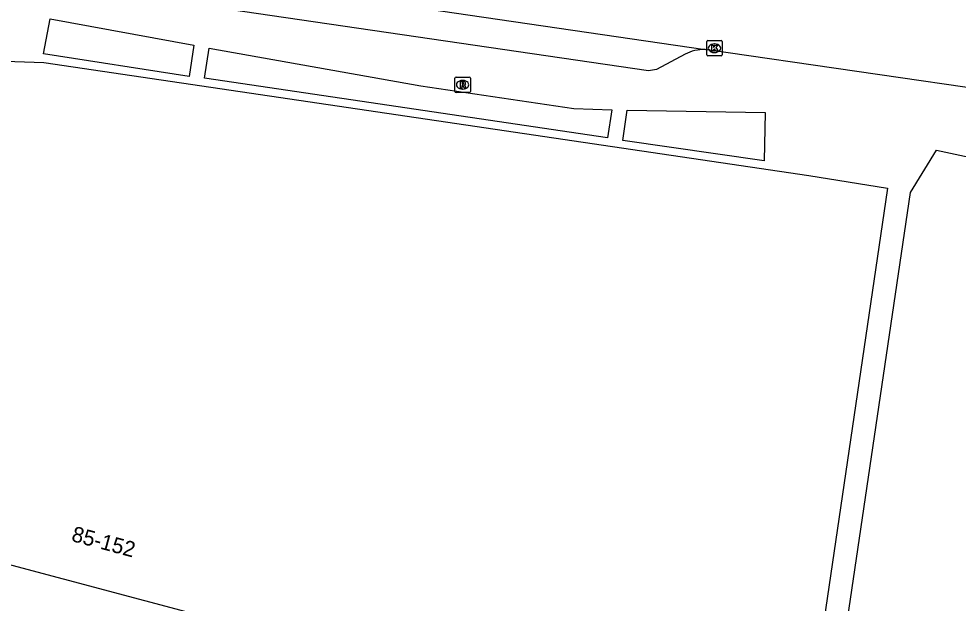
# Model space of a CAD drawing. Extents: x 164150 to 165261, y 382513 to 383432.
# Drawn here: x 164316.6 to 164377.4, y 383173 to 383210.7 of the extents above; entities that cross this region are included whole.
import ezdxf

# ---------------------------------------------------------------- set-up
doc = ezdxf.new("R2010")
doc.units = 0
for name, color, linetype in [('IMGEO_Kolk', 7, 'Continuous'), ('IMGEO_Pand', 7, 'Continuous'), ('IMGEO_Pand_nummerreeks', 7, 'Continuous'), ('IMGEO_Rijbaan_lokaal_open', 7, 'Continuous'), ('IMGEO_Rioolput', 7, 'Continuous'), ('IMGEO_Voetpad_open', 7, 'Continuous')]:
    doc.layers.add(name, color=color, linetype=linetype)

msp = doc.modelspace()

# ---------------------------------------------------------------- linework, layer by layer
at = {"layer": 'IMGEO_Kolk'}
for p, q in [((164361.097, 383208.418), (164361.097, 383209.27)), ((164361.172, 383209.344), (164362.024, 383209.344)), ((164361.585, 383209.124), (164361.61, 383209.124)), ((164362.098, 383209.27), (164362.098, 383208.418)), ((164362.024, 383208.344), (164361.172, 383208.344)), ((164361.608, 383208.564), (164361.583, 383208.564))]:
    msp.add_line(p, q, dxfattribs=at)
for points in [[(164361.097, 383208.418), (164361.097, 383209.27)], [(164361.172, 383209.344), (164362.024, 383209.344)], [(164361.418, 383209.044), (164361.541, 383209.044), (164361.541, 383208.893), (164361.671, 383209.044), (164361.835, 383209.044), (164361.689, 383208.893), (164361.842, 383208.644), (164361.69, 383208.644), (164361.605, 383208.808), (164361.541, 383208.741), (164361.541, 383208.644), (164361.418, 383208.644), (164361.418, 383209.044)], [(164362.098, 383209.27), (164362.098, 383208.418)], [(164362.024, 383208.344), (164361.172, 383208.344)]]:
    msp.add_lwpolyline(points, dxfattribs=at)
for centre, start, end in [((164361.174, 383209.268), 91.55205, 178.44795), ((164361.174, 383209.268), 91.55205, 178.44795), ((164362.022, 383209.268), 1.55205, 88.44795), ((164362.022, 383209.268), 1.55205, 88.44795), ((164361.174, 383208.42), 181.55205, 268.44795), ((164361.174, 383208.42), 181.55205, 268.44795), ((164362.022, 383208.42), 271.55205, 358.44795), ((164362.022, 383208.42), 271.55205, 358.44795)]:
    msp.add_arc(centre, 0.0765, start, end, dxfattribs=at)
for centre, major_axis, ratio, start_param, end_param in [((164361.584, 383208.844), (-0.387, 0.002), 0.722429, 4.712389, 7.853982), ((164361.609, 383208.844), (-0.39, 0.002), 0.717154, 1.570796, 4.712389)]:
    msp.add_ellipse(centre, major_axis=major_axis, ratio=ratio, start_param=start_param, end_param=end_param, dxfattribs=at)
at = {"layer": 'IMGEO_Pand'}
for points in [[(164363.809, 383138.894), (164362.903, 383132.651), (164339.66, 383133.434), (164340.882, 383168.875), (164303.415, 383178.836), (164304.421, 383208.388)], [(164304.421, 383208.388), (164318.248, 383207.917), (164367.702, 383200.611), (164372.787, 383199.801), (164363.809, 383138.894)]]:
    msp.add_lwpolyline(points, dxfattribs=at)
at = {"layer": 'IMGEO_Rijbaan_lokaal_open'}
for points in [[(164321.024, 383214.615), (164360.993, 383208.763)], [(164390.543, 383204.471), (164380.601, 383205.915), (164360.993, 383208.763)]]:
    msp.add_lwpolyline(points, dxfattribs=at)
at = {"layer": 'IMGEO_Rioolput'}
for p, q in [((164344.822, 383206.055), (164344.822, 383206.907)), ((164344.897, 383206.981), (164345.749, 383206.981)), ((164345.31, 383206.761), (164345.335, 383206.761)), ((164345.823, 383206.907), (164345.823, 383206.055)), ((164345.749, 383205.981), (164344.897, 383205.981)), ((164345.333, 383206.201), (164345.308, 383206.201))]:
    msp.add_line(p, q, dxfattribs=at)
for points in [[(164344.822, 383206.055), (164344.822, 383206.907)], [(164344.897, 383206.981), (164345.749, 383206.981)], [(164345.411, 383206.679), (164345.159, 383206.681), (164345.159, 383206.281)], [(164345.337, 383206.6), (164345.283, 383206.6), (164345.283, 383206.519)], [(164345.283, 383206.519), (164345.335, 383206.519)], [(164345.823, 383206.907), (164345.823, 383206.055)], [(164345.749, 383205.981), (164344.897, 383205.981)], [(164345.159, 383206.281), (164345.283, 383206.281), (164345.283, 383206.443), (164345.294, 383206.443)], [(164345.341, 383206.414), (164345.412, 383206.281), (164345.552, 383206.281), (164345.487, 383206.407)]]:
    msp.add_lwpolyline(points, dxfattribs=at)
for centre, radius, start, end in [((164344.899, 383206.905), 0.0765, 91.55205, 178.44795), ((164344.899, 383206.905), 0.0765, 91.55205, 178.44795), ((164345.319, 383206.708), 0.19, 274.7715, 282.96867), ((164345.343, 383206.504), 0.0964, 77.00612, 93.18647), ((164345.357, 383206.561), 0.0378, 276.66336, 79.67722), ((164345.41, 383206.569), 0.109, 350.36119, 89.41601), ((164345.408, 383206.569), 0.112, 277.58423, 350.98172), ((164345.747, 383206.905), 0.0765, 1.55205, 88.44795), ((164345.747, 383206.905), 0.0765, 1.55205, 88.44795), ((164344.899, 383206.057), 0.0765, 181.55205, 268.44795), ((164344.899, 383206.057), 0.0765, 181.55205, 268.44795), ((164345.293, 383206.39), 0.0533, 26.02933, 88.69889), ((164345.392, 383206.354), 0.108, 29.51342, 73.79051), ((164345.747, 383206.057), 0.0765, 271.55205, 358.44795), ((164345.747, 383206.057), 0.0765, 271.55205, 358.44795)]:
    msp.add_arc(centre, radius, start, end, dxfattribs=at)
for centre, major_axis, ratio, start_param, end_param in [((164345.309, 383206.481), (-0.387, 0.002), 0.722429, 4.712389, 7.853982), ((164345.334, 383206.481), (-0.39, 0.002), 0.717154, 1.570796, 4.712389)]:
    msp.add_ellipse(centre, major_axis=major_axis, ratio=ratio, start_param=start_param, end_param=end_param, dxfattribs=at)
at = {"layer": 'IMGEO_Voetpad_open'}
for points in [[(164359.7, 383208.457), (164357.843, 383207.47), (164357.341, 383207.376), (164323.571, 383212.342)], [(164327.959, 383209.032), (164327.655, 383207.02), (164318.241, 383208.476), (164318.656, 383210.738), (164327.959, 383209.032)], [(164352.508, 383204.946), (164354.972, 383204.863), (164354.688, 383203.051), (164328.642, 383206.91), (164328.938, 383208.843), (164342.629, 383206.417), (164352.508, 383204.946)], [(164364.884, 383204.691), (164364.803, 383201.559), (164355.671, 383202.889), (164355.957, 383204.837), (164364.884, 383204.691)], [(164365.254, 383138.523), (164374.265, 383199.529), (164375.939, 383202.254), (164379.873, 383201.408), (164387.555, 383199.769)]]:
    msp.add_lwpolyline(points, dxfattribs=at)
msp.add_arc((164360.947, 383206.073), 2.691, 89.01891, 117.61028, dxfattribs=at)

# ---------------------------------------------------------------- texts
at = {"layer": 'IMGEO_Pand_nummerreeks'}
msp.add_text('85-152', height=1, rotation=344.9162, dxfattribs=at).set_placement((164319.983, 383177.026))

doc.saveas('drawing.dxf')
